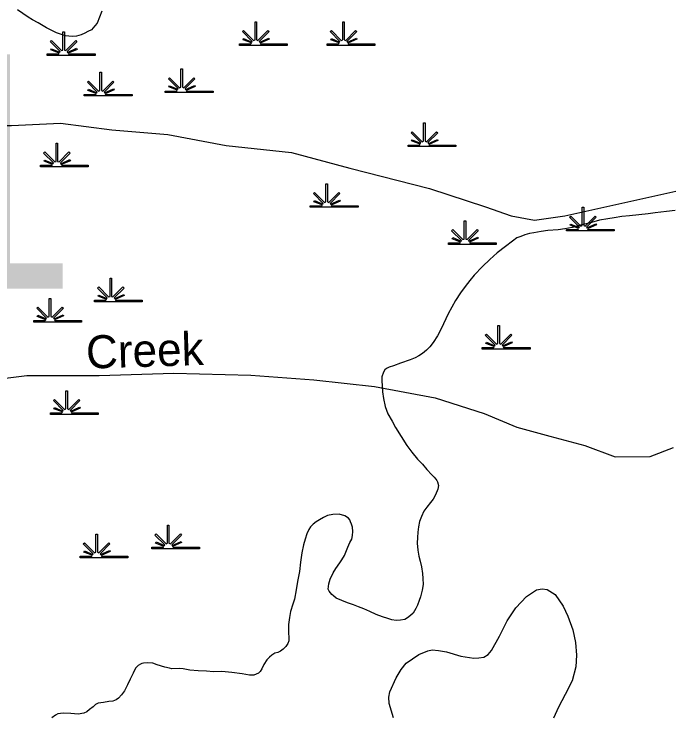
# Model space of a CAD drawing. Extents: x 2220236 to 2384410, y 720751 to 894131.
# Drawn here: x 2364880 to 2367860, y 845235 to 848435 of the extents above; entities that cross this region are included whole.
import ezdxf

# ---------------------------------------------------------------- set-up
doc = ezdxf.new("R2010")
doc.units = 0
doc.layers.add('Default', color=7, linetype='Continuous')

msp = doc.modelspace()

# ---------------------------------------------------------------- linework, layer by layer
at = {"layer": 'Default'}
for points in [[(2365072.7, 848348.9), (2365028.4, 848372.7), (2364990.1, 848394.1), (2364963.9, 848407.8), (2364943.7, 848420.1), (2364895.4, 848453.3)], [(2365279.7, 848447.6), (2365258.3, 848393.6), (2365248.2, 848381.7), (2365232.6, 848363), (2365216.5, 848354.8), (2365202.7, 848347), (2365184.9, 848340.4), (2365164.8, 848334.6), (2365144.9, 848332.2), (2365114.9, 848335.9), (2365072.7, 848348.9)], [(2364033, 847992.9), (2364294.7, 847947.6), (2364581.4, 847927.3), (2364868, 847927.6), (2365090.8, 847938.3), (2365324.5, 847907.5), (2365579.4, 847887.1), (2365845.1, 847835.7), (2366142.5, 847805), (2366408.2, 847732.9), (2366769.7, 847640.2), (2367024.9, 847557.8), (2367141.9, 847516.5), (2367248.1, 847495.9), (2367386, 847516.8), (2367905.5, 847631.3)], [(2367888.7, 847541.1), (2367848.5, 847536.2), (2367796.6, 847529.8), (2367764.6, 847525.2), (2367722.8, 847521.2), (2367681, 847516.2), (2367645.7, 847513.1), (2367611.1, 847507.4), (2367581.1, 847502.9), (2367543.3, 847496.5), (2367507.3, 847486.1), (2367457.2, 847473.3), (2367419.6, 847463.5), (2367386.4, 847456.6), (2367355.7, 847452.7), (2367309.5, 847450.1), (2367277.9, 847445.6), (2367245.6, 847439.3), (2367225.7, 847435.9), (2367204.7, 847429.4), (2367185.9, 847422.8), (2367167.5, 847415.5), (2367148.4, 847401.5), (2367116.6, 847376.6), (2367078.7, 847347.2), (2367045.2, 847316.9), (2367012, 847285.3), (2366974.2, 847246.1), (2366954.5, 847221.3), (2366932.6, 847195.1), (2366910.9, 847165.4), (2366889.3, 847131), (2366856, 847070.5), (2366823, 847001.9)], [(2366823, 847001.9), (2366807.3, 846970.1), (2366787.8, 846939.8), (2366771.9, 846919.4), (2366756.1, 846905.6), (2366738.4, 846889.2), (2366722.4, 846878.7), (2366704.7, 846870.7), (2366682.8, 846860.6), (2366638.7, 846845.7), (2366607, 846833.9), (2366587, 846827.2), (2366575.1, 846821.1), (2366567.1, 846814.9), (2366561.3, 846804.8), (2366553.6, 846783.1), (2366553.7, 846766.7), (2366556.4, 846715.3), (2366560.6, 846684.9), (2366569, 846648.5), (2366581.5, 846615.2), (2366600, 846581.5), (2366616.2, 846553.6), (2366640.9, 846512), (2366667.2, 846470.4), (2366689.7, 846440.8), (2366716, 846409), (2366738.3, 846385.3), (2366758.6, 846361.5), (2366780.9, 846337.8), (2366790.9, 846326.1), (2366799.1, 846318.2), (2366803.3, 846311.8), (2366807.5, 846306.1), (2366811.5, 846288.2), (2366807.9, 846271.7), (2366798.1, 846246), (2366786.4, 846227.4), (2366774.6, 846211.2), (2366758.7, 846190.9), (2366745.1, 846171.6), (2366733.3, 846147.2), (2366725.6, 846124.9), (2366719.7, 846100.7), (2366718.1, 846077), (2366716.4, 846052.9), (2366714.6, 846026.6), (2366717.2, 845994.9), (2366721.3, 845967.1), (2366727.7, 845945.1), (2366734.1, 845919.1), (2366738.2, 845889), (2366740.5, 845865.2), (2366740.9, 845838.9), (2366737.4, 845812.5), (2366729.5, 845782.7), (2366723.9, 845765.4), (2366716.3, 845744.4), (2366708.4, 845728.6), (2366696.4, 845708.5), (2366684.7, 845696.5), (2366670.7, 845686.1), (2366658.8, 845679.7), (2366639, 845675.6), (2366618.7, 845674.8), (2366598.9, 845677.2), (2366580.9, 845683.1), (2366556.6, 845691.3), (2366527.3, 845702.2), (2366498.5, 845715.8), (2366472.4, 845727.8), (2366448.1, 845736), (2366424.1, 845745.6), (2366397.8, 845755.3), (2366371.8, 845764.8), (2366345.7, 845776.2), (2366333.5, 845786.2), (2366325.3, 845792.4), (2366319.5, 845799.7), (2366313.2, 845807.7), (2366309.9, 845816.4), (2366311, 845829.6), (2366312.8, 845842.1), (2366318.6, 845862), (2366331.5, 845891.1), (2366344.1, 845910.7), (2366361.8, 845936.7), (2366371.7, 845950.2), (2366383.4, 845970.4), (2366398.9, 846008.8), (2366408.6, 846028.8), (2366416.4, 846044.9), (2366420.4, 846061.5), (2366421.9, 846079.6), (2366419.8, 846099.2), (2366415.6, 846112.8), (2366411.6, 846123.5)], [(2363578, 846572.8), (2363930.8, 846581), (2364058, 846612.2), (2364270.1, 846653.9), (2364439.6, 846716.2), (2364683.5, 846757.9), (2364938.1, 846789.3), (2365267.1, 846789.7), (2365606.7, 846800.5), (2365957.1, 846790.6), (2366243.8, 846770.2), (2366519.9, 846739.5), (2366796.2, 846688.1), (2367019.5, 846615.9), (2367168.5, 846554), (2367317.3, 846512.8), (2367476.8, 846471.6), (2367615.1, 846420.1), (2367774.3, 846420.3), (2367880.2, 846461.8)], [(2366411.6, 846123.5), (2366407.3, 846133.2), (2366401.4, 846139.5), (2366385.2, 846151), (2366359, 846158.1), (2366331.1, 846156.3), (2366307, 846152), (2366287.4, 846143.7), (2366269.4, 846133.1), (2366255.3, 846123.7), (2366241.7, 846113.3), (2366229.7, 846101.3), (2366222, 846088.5), (2366212.3, 846068.4), (2366204.4, 846044.5), (2366196.6, 846018.5), (2366189.3, 845982.1), (2366183.7, 845940.2), (2366178.3, 845898), (2366170.6, 845852.7), (2366163.3, 845813.7), (2366155.8, 845772.3), (2366147.9, 845748.4), (2366138.4, 845715.8), (2366133, 845688.7), (2366129.1, 845655.7), (2366129.2, 845636), (2366129.5, 845613.7), (2366129.7, 845601.6), (2366129.9, 845587.5), (2366130.1, 845581.9), (2366126.1, 845569.3), (2366116.4, 845555.7), (2366104.4, 845543.8), (2366092.7, 845535.1), (2366080.8, 845529), (2366066.8, 845525.2), (2366052.7, 845517), (2366041.9, 845507.7), (2366031, 845494.8), (2366017.3, 845474.6), (2366007.7, 845454.5), (2365999.6, 845442), (2365991.8, 845434.1), (2365971.7, 845426.1), (2365951.7, 845425.9), (2365917.7, 845431.1), (2365871.8, 845438.4), (2365825.7, 845442.1), (2365787.6, 845441.5), (2365755.7, 845443.5), (2365717.6, 845445.2), (2365679.7, 845448.6), (2365649.6, 845453.9), (2365631.5, 845455.5), (2365597.4, 845455.1), (2365587.1, 845457), (2365565.5, 845462.6), (2365531.3, 845472.7), (2365511.3, 845480.1), (2365487.3, 845481.8), (2365469.3, 845480), (2365461.2, 845478.1), (2365455.4, 845475.5), (2365445.1, 845469.2), (2365433.4, 845458.2), (2365421.6, 845435.4), (2365408, 845407), (2365396.2, 845381.2), (2365382.5, 845355), (2365368.8, 845336.4), (2365355.1, 845320.4), (2365345.1, 845314.1), (2365329.3, 845307.9), (2365311.3, 845306.2), (2365287.2, 845301.9), (2365263.4, 845297.7), (2365251.5, 845291.6), (2365239.5, 845281.3), (2365223.6, 845269.1), (2365211.8, 845258.8), (2365198, 845252.3), (2365171.9, 845248), (2365138, 845251.5), (2365103.1, 845252.7), (2365080, 845249.1), (2365068.1, 845243.1), (2365052.2, 845230.9)], [(2366606.9, 845231.2), (2366586.2, 845297), (2366585.4, 845324.8), (2366589.3, 845349.6), (2366618.5, 845413.2), (2366641.6, 845451.8), (2366664.1, 845479.7), (2366721.5, 845519.1), (2366762.2, 845536.2), (2366783.3, 845541.3), (2366811.7, 845538.2), (2366847.3, 845532.5), (2366913.5, 845512.8), (2366971.6, 845503.7), (2366994.9, 845504), (2367017.7, 845508.3), (2367037.3, 845519.6), (2367053.2, 845538.3), (2367088.7, 845603.1), (2367123.5, 845673.4), (2367163.1, 845732.5), (2367212.2, 845784.4), (2367258, 845813.5), (2367282.7, 845818.4), (2367306.1, 845815.5), (2367342.2, 845792.3), (2367378.8, 845740.3), (2367399.4, 845694.5), (2367422.3, 845631.5), (2367434.8, 845573.6), (2367439.4, 845517.3), (2367436.4, 845463), (2367418.9, 845400.6), (2367387.7, 845337), (2367356.6, 845279.9), (2367335, 845229.8)]]:
    msp.add_lwpolyline(points, dxfattribs=at)
for points in [[(2365905.6, 848299.3), (2365958.2, 848299.4), (2365960.2, 848303), (2365922, 848317.8), (2365924.9, 848323), (2365962.6, 848307.3), (2365964.2, 848310.1), (2365919.8, 848354.7), (2365924.9, 848359.8), (2365970.2, 848314.3), (2365976.5, 848316.7), (2365976.5, 848399.8), (2365983.8, 848399.8), (2365983.8, 848316.7), (2365990.1, 848314.3), (2366035.4, 848359.8), (2366040.5, 848354.7), (2365996.1, 848310.1), (2365998.1, 848306.5), (2366039, 848325.2), (2366041.4, 848320.1), (2366000.5, 848302.3), (2366002.1, 848299.4), (2366123.1, 848299.3), (2366123.1, 848292.2), (2365905.6, 848292.2)], [(2366304.5, 848299.3), (2366357.1, 848299.4), (2366359.1, 848303), (2366320.9, 848317.8), (2366323.8, 848323), (2366361.5, 848307.3), (2366363.1, 848310.1), (2366318.7, 848354.7), (2366323.8, 848359.8), (2366369.1, 848314.3), (2366375.4, 848316.7), (2366375.4, 848399.8), (2366382.7, 848399.8), (2366382.7, 848316.7), (2366389, 848314.3), (2366434.3, 848359.8), (2366439.4, 848354.7), (2366395, 848310.1), (2366397, 848306.5), (2366437.9, 848325.2), (2366440.3, 848320.1), (2366399.4, 848302.3), (2366401, 848299.4), (2366522, 848299.3), (2366522, 848292.2), (2366304.5, 848292.2)], [(2365031.1, 848253.2), (2365083.8, 848253.3), (2365085.8, 848256.9), (2365047.5, 848271.8), (2365050.4, 848276.9), (2365088.1, 848261.2), (2365089.7, 848264.1), (2365045.3, 848308.6), (2365050.4, 848313.8), (2365095.7, 848268.3), (2365102, 848270.7), (2365102, 848353.7), (2365109.3, 848353.7), (2365109.3, 848270.7), (2365115.6, 848268.3), (2365160.9, 848313.8), (2365166, 848308.6), (2365121.6, 848264.1), (2365123.6, 848260.5), (2365164.5, 848279.1), (2365166.9, 848274), (2365126, 848256.2), (2365127.6, 848253.3), (2365248.6, 848253.2), (2365248.6, 848246.1), (2365031.1, 848246.1)], [(2365568.1, 848084.3), (2365620.7, 848084.4), (2365622.7, 848088), (2365584.5, 848102.8), (2365587.4, 848108), (2365625.1, 848092.3), (2365626.7, 848095.2), (2365582.3, 848139.7), (2365587.4, 848144.8), (2365632.7, 848099.3), (2365639, 848101.7), (2365639, 848184.8), (2365646.3, 848184.8), (2365646.2, 848101.7), (2365652.6, 848099.3), (2365697.9, 848144.8), (2365703, 848139.7), (2365658.6, 848095.2), (2365660.6, 848091.6), (2365701.5, 848110.2), (2365703.9, 848105.1), (2365662.9, 848087.3), (2365664.6, 848084.4), (2365785.6, 848084.3), (2365785.6, 848077.2), (2365568.1, 848077.2)], [(2365199.9, 848069), (2365252.5, 848069), (2365254.5, 848072.6), (2365216.3, 848087.5), (2365219.2, 848092.7), (2365256.9, 848076.9), (2365258.5, 848079.8), (2365214.1, 848124.3), (2365219.2, 848129.5), (2365264.5, 848084), (2365270.8, 848086.4), (2365270.8, 848169.5), (2365278.1, 848169.5), (2365278, 848086.4), (2365284.4, 848084), (2365329.7, 848129.5), (2365334.8, 848124.3), (2365290.4, 848079.8), (2365292.4, 848076.2), (2365333.3, 848094.8), (2365335.7, 848089.8), (2365294.7, 848071.9), (2365296.4, 848069), (2365417.4, 848069), (2365417.4, 848061.8), (2365199.9, 848061.8)], [(2366672.7, 847838.6), (2366725.3, 847838.7), (2366727.3, 847842.3), (2366689.1, 847857.1), (2366692, 847862.3), (2366729.7, 847846.6), (2366731.3, 847849.4), (2366686.9, 847894), (2366692, 847899.1), (2366737.3, 847853.6), (2366743.6, 847856), (2366743.6, 847939.1), (2366750.9, 847939.1), (2366750.9, 847856), (2366757.2, 847853.6), (2366802.5, 847899.1), (2366807.6, 847894), (2366763.2, 847849.4), (2366765.2, 847845.8), (2366806.1, 847864.4), (2366808.5, 847859.4), (2366767.6, 847841.6), (2366769.2, 847838.7), (2366890.2, 847838.6), (2366890.2, 847831.5), (2366672.7, 847831.5)], [(2365000.4, 847746.5), (2365053.1, 847746.5), (2365055.1, 847750.1), (2365016.8, 847765), (2365019.7, 847770.2), (2365057.5, 847754.4), (2365059, 847757.3), (2365014.6, 847801.8), (2365019.7, 847807), (2365065, 847761.5), (2365071.4, 847763.9), (2365071.4, 847847), (2365078.6, 847847), (2365078.6, 847763.9), (2365084.9, 847761.5), (2365130.2, 847807), (2365135.4, 847801.8), (2365090.9, 847757.3), (2365092.9, 847753.7), (2365133.8, 847772.3), (2365136.3, 847767.3), (2365095.3, 847749.5), (2365096.9, 847746.5), (2365217.9, 847746.5), (2365217.9, 847739.4), (2365000.4, 847739.4)], [(2366227.8, 847562.2), (2366280.4, 847562.3), (2366282.4, 847565.9), (2366244.2, 847580.7), (2366247.1, 847585.9), (2366284.8, 847570.1), (2366286.4, 847573), (2366242, 847617.6), (2366247.1, 847622.7), (2366292.4, 847577.2), (2366298.7, 847579.6), (2366298.7, 847662.7), (2366306, 847662.7), (2366305.9, 847579.6), (2366312.3, 847577.2), (2366357.6, 847622.7), (2366362.7, 847617.6), (2366318.3, 847573), (2366320.3, 847569.4), (2366361.2, 847588), (2366363.6, 847583), (2366322.6, 847565.2), (2366324.3, 847562.3), (2366445.3, 847562.2), (2366445.3, 847555.1), (2366227.8, 847555.1)], [(2367393.8, 847454.7), (2367446.4, 847454.8), (2367448.4, 847458.4), (2367410.2, 847473.2), (2367413.1, 847478.4), (2367450.8, 847462.6), (2367452.4, 847465.5), (2367408, 847510.1), (2367413.1, 847515.2), (2367458.4, 847469.7), (2367464.7, 847472.1), (2367464.7, 847555.2), (2367472, 847555.2), (2367471.9, 847472.1), (2367478.3, 847469.7), (2367523.6, 847515.2), (2367528.7, 847510.1), (2367484.3, 847465.5), (2367486.3, 847461.9), (2367527.2, 847480.5), (2367529.6, 847475.5), (2367488.6, 847457.7), (2367490.3, 847454.8), (2367611.3, 847454.7), (2367611.3, 847447.6), (2367393.8, 847447.6)], [(2366856.8, 847393.3), (2366909.4, 847393.3), (2366911.4, 847396.9), (2366873.2, 847411.8), (2366876.1, 847417), (2366913.8, 847401.2), (2366915.4, 847404.1), (2366871, 847448.6), (2366876.1, 847453.8), (2366921.4, 847408.3), (2366927.7, 847410.7), (2366927.7, 847493.8), (2366935, 847493.8), (2366935, 847410.7), (2366941.3, 847408.3), (2366986.6, 847453.8), (2366991.7, 847448.6), (2366947.3, 847404.1), (2366949.3, 847400.5), (2366990.2, 847419.1), (2366992.6, 847414.1), (2366951.7, 847396.2), (2366953.3, 847393.3), (2367074.3, 847393.3), (2367074.3, 847386.1), (2366856.8, 847386.1)], [(2365245.9, 847132.2), (2365298.5, 847132.3), (2365300.5, 847135.9), (2365262.3, 847150.7), (2365265.2, 847155.9), (2365302.9, 847140.2), (2365304.5, 847143), (2365260.1, 847187.6), (2365265.2, 847192.7), (2365310.5, 847147.2), (2365316.8, 847149.6), (2365316.8, 847232.7), (2365324.1, 847232.7), (2365324.1, 847149.6), (2365330.4, 847147.2), (2365375.7, 847192.7), (2365380.8, 847187.6), (2365336.4, 847143), (2365338.4, 847139.4), (2365379.3, 847158), (2365381.7, 847153), (2365340.8, 847135.2), (2365342.4, 847132.3), (2365463.4, 847132.2), (2365463.4, 847125.1), (2365245.9, 847125.1)], [(2364969.8, 847040), (2365022.4, 847040.1), (2365024.4, 847043.7), (2364986.1, 847058.6), (2364989, 847063.8), (2365026.8, 847048), (2365028.4, 847050.9), (2364983.9, 847095.4), (2364989.1, 847100.6), (2365034.3, 847055.1), (2365040.7, 847057.5), (2365040.7, 847140.5), (2365047.9, 847140.5), (2365047.9, 847057.5), (2365054.2, 847055.1), (2365099.5, 847100.6), (2365104.7, 847095.4), (2365060.2, 847050.9), (2365062.2, 847047.3), (2365103.1, 847065.9), (2365105.6, 847060.9), (2365064.6, 847043), (2365066.2, 847040.1), (2365187.3, 847040), (2365187.3, 847032.9), (2364969.8, 847032.9)], [(2367010.2, 846917.2), (2367062.9, 846917.3), (2367064.9, 846920.9), (2367026.6, 846935.7), (2367029.5, 846940.9), (2367067.2, 846925.2), (2367068.8, 846928), (2367024.4, 846972.6), (2367029.5, 846977.7), (2367074.8, 846932.2), (2367081.2, 846934.6), (2367081.2, 847017.7), (2367088.4, 847017.7), (2367088.4, 846934.6), (2367094.7, 846932.2), (2367140, 846977.7), (2367145.2, 846972.6), (2367100.7, 846928), (2367102.7, 846924.4), (2367143.6, 846943), (2367146.1, 846938), (2367105.1, 846920.2), (2367106.7, 846917.3), (2367227.7, 846917.2), (2367227.7, 846910.1), (2367010.2, 846910.1)], [(2365045.3, 846619.9), (2365097.9, 846620), (2365099.9, 846623.6), (2365061.7, 846638.4), (2365064.6, 846643.6), (2365102.3, 846627.9), (2365103.9, 846630.8), (2365059.5, 846675.3), (2365064.6, 846680.4), (2365109.9, 846634.9), (2365116.2, 846637.3), (2365116.2, 846720.4), (2365123.5, 846720.4), (2365123.4, 846637.3), (2365129.8, 846634.9), (2365175.1, 846680.4), (2365180.2, 846675.3), (2365135.8, 846630.8), (2365137.8, 846627.2), (2365178.7, 846645.8), (2365181.1, 846640.7), (2365140.1, 846622.9), (2365141.7, 846620), (2365262.8, 846619.9), (2365262.8, 846612.8), (2365045.3, 846612.8)], [(2365507, 846008.2), (2365559.6, 846008.3), (2365561.6, 846011.9), (2365523.4, 846026.8), (2365526.2, 846031.9), (2365564, 846016.2), (2365565.6, 846019.1), (2365521.1, 846063.6), (2365526.3, 846068.7), (2365571.6, 846023.3), (2365577.9, 846025.7), (2365577.9, 846108.7), (2365585.1, 846108.7), (2365585.1, 846025.7), (2365591.4, 846023.3), (2365636.8, 846068.7), (2365641.9, 846063.6), (2365597.5, 846019.1), (2365599.5, 846015.5), (2365640.4, 846034.1), (2365642.8, 846029), (2365601.8, 846011.2), (2365603.4, 846008.3), (2365724.5, 846008.2), (2365724.5, 846001.1), (2365507, 846001.1)], [(2365181.1, 845967.5), (2365233.7, 845967.5), (2365235.7, 845971.1), (2365197.5, 845986), (2365200.4, 845991.2), (2365238.1, 845975.4), (2365239.7, 845978.3), (2365195.2, 846022.8), (2365200.4, 846028), (2365245.7, 845982.5), (2365252, 845984.9), (2365252, 846068), (2365259.2, 846068), (2365259.2, 845984.9), (2365265.5, 845982.5), (2365310.9, 846028), (2365316, 846022.8), (2365271.6, 845978.3), (2365273.6, 845974.7), (2365314.5, 845993.3), (2365316.9, 845988.3), (2365275.9, 845970.4), (2365277.5, 845967.5), (2365398.6, 845967.5), (2365398.6, 845960.3), (2365181.1, 845960.3)]]:
    msp.add_lwpolyline(points, close=True, dxfattribs=at)

# ---------------------------------------------------------------- texts
msp.add_text('141', height=1066.27, dxfattribs=at).set_placement((2362791.7, 847184.9))
msp.add_text('Creek', height=150, rotation=1.8177, dxfattribs=at).set_placement((2365209.9, 846820.7))

doc.saveas('drawing.dxf')
